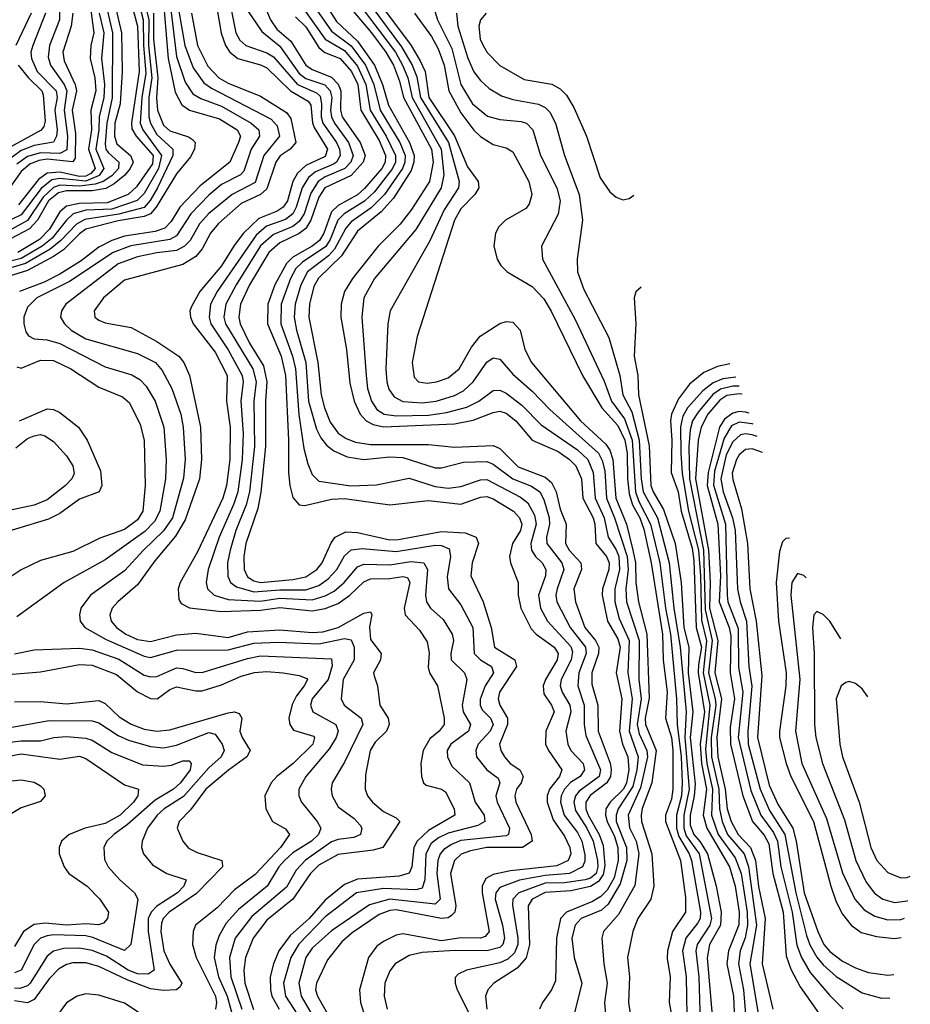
# Model space of a CAD drawing. Header units: inches. Extents: x 884549 to 1028252, y 526810 to 653624.
# Tile 988 of 1056: x 1022386 to 1025139, y 622765 to 625810. Entities that reach past the tile are written whole.
import ezdxf

# ---------------------------------------------------------------- set-up
doc = ezdxf.new("R2010")
doc.units = ezdxf.units.IN
doc.header["$MEASUREMENT"] = 0
doc.layers.add('B0622', color=7, linetype='Continuous')

msp = doc.modelspace()

# ---------------------------------------------------------------- linework, layer by layer
at = {"layer": 'B0622', "color": 5}
for points, elevation in [([(1022837.1, 625970), (1022870, 625696.4), (1022896.8, 625616.8), (1022921.3, 625581.3), (1022946.1, 625566.1), (1023010, 625543.2), (1023101.1, 625490), (1023125.1, 625470), (1023126.8, 625450), (1023101.5, 625410), (1023078.5, 625341.5), (1023068.1, 625330), (1023010, 625300.8), (1022970, 625267.6), (1022915, 625210), (1022870, 625141.6), (1022849.5, 625130.5), (1022729.6, 625110.4), (1022674.2, 625090), (1022539.6, 625000.4), (1022438.8, 624950), (1022410, 624921.6), (1022398.4, 624890), (1022398.3, 624870), (1022404.5, 624844.5), (1022412.3, 624832.3), (1022430, 624823.7), (1022470, 624820.2), (1022510, 624808.3), (1022650, 624736.5), (1022732.3, 624712.3), (1022757.1, 624697.1), (1022777, 624677), (1022804, 624630), (1022831.3, 624550), (1022838.8, 624450), (1022836.3, 624390), (1022819.1, 624290), (1022802, 624258), (1022772.8, 624227.2), (1022650, 624139.3), (1022523, 624070), (1022376.7, 623963.3)], 2640), ([(1022741.4, 625910), (1022767.6, 625810), (1022768.2, 625730), (1022775.4, 625644.6), (1022763.1, 625570), (1022758.2, 625490), (1022765.8, 625470), (1022823.8, 625390), (1022814.3, 625350), (1022770, 625272.4), (1022748.9, 625251.1), (1022670, 625224.4), (1022590, 625221.3), (1022550.8, 625210), (1022530, 625190.7), (1022485.7, 625134.3), (1022454.6, 625110), (1022390, 625071.4), (1022310, 625051.6)], 2540), ([(1022718, 625910), (1022750, 625790), (1022754.9, 625650), (1022730.8, 625490.8), (1022732.3, 625472.3), (1022745.3, 625450), (1022798.6, 625390), (1022795.9, 625364.1), (1022746.9, 625293.1), (1022720.6, 625270), (1022656.5, 625243.5), (1022570, 625242.1), (1022530, 625233.5), (1022510, 625216.3), (1022477.8, 625162.2), (1022447, 625130), (1022379.6, 625090)], 2520), ([(1022596.4, 625910), (1022615.3, 625770), (1022605.8, 625730), (1022603.1, 625690), (1022617.7, 625630), (1022620.6, 625590), (1022605.6, 625530), (1022607.6, 625470), (1022598.6, 625410), (1022618.7, 625350), (1022605.7, 625334.3), (1022590, 625326.5), (1022570, 625325), (1022510, 625338.4), (1022470, 625336), (1022443.5, 625316.5), (1022382, 625238)], 2420), ([(1023025.5, 625910), (1023053.4, 625770), (1023066.7, 625746.7), (1023084.3, 625730), (1023150, 625707.4), (1023170, 625695.2), (1023244.4, 625610), (1023303.7, 625583.7), (1023314.1, 625574.1), (1023319.1, 625550), (1023317.8, 625510), (1023323.3, 625490), (1023364.9, 625430), (1023374.5, 625410), (1023376, 625390), (1023365, 625370), (1023356.2, 625363.8), (1023299.8, 625340.2), (1023278.1, 625321.9), (1023259.1, 625290), (1023240.5, 625230), (1023230, 625210), (1023207.4, 625192.6), (1023148.2, 625171.8), (1023116.2, 625143.8), (1022996.5, 624970), (1022975.5, 624930), (1022971, 624890), (1022976.5, 624870), (1023030, 624788.7), (1023073.4, 624710), (1023076.4, 624690), (1023069.6, 624630), (1023076.5, 624530), (1023073.1, 624450), (1023059.7, 624350), (1023047.6, 624312.4), (1023002.5, 624210), (1022968.4, 624110), (1022962.1, 624070), (1022966.6, 624050), (1022987, 624030), (1023030, 624016.7), (1023130, 624011.6), (1023190, 624021.5), (1023290, 624016.3), (1023330, 624027.9), (1023357.5, 624042.5), (1023388.5, 624070), (1023430, 624117.6), (1023450, 624125.8), (1023530, 624124.4), (1023594.9, 624134.9), (1023635.4, 624130), (1023646.9, 624110), (1023640.4, 624030), (1023642.9, 624010), (1023655.7, 623990), (1023695.4, 623955.4), (1023722.8, 623910), (1023727.2, 623890), (1023718.4, 623850), (1023719.9, 623830), (1023760.7, 623790), (1023767.9, 623770), (1023753.2, 623690), (1023756.8, 623670), (1023779.2, 623630), (1023773.3, 623610), (1023719, 623570), (1023707.6, 623550), (1023708.7, 623530), (1023721.5, 623501.5), (1023776.3, 623450), (1023793.7, 623390), (1023821.3, 623350), (1023823.4, 623330), (1023802, 623318), (1023710, 623294.6), (1023680.3, 623279.7), (1023658, 623262), (1023640.8, 623230), (1023638.2, 623150), (1023630, 623124.6), (1023610, 623118.7), (1023510, 623123.2), (1023427.4, 623110), (1023330, 623035), (1023248.6, 622951.4), (1023224, 622910), (1023200.8, 622830), (1023206.9, 622790), (1023295.1, 622655.1)], 2740), ([(1023118.6, 625910), (1023161.5, 625810), (1023181.1, 625781.1), (1023223.6, 625743.6), (1023270, 625670), (1023290, 625655.8), (1023350, 625632.6), (1023370.5, 625610.5), (1023378.6, 625590), (1023377.5, 625530), (1023382.9, 625510), (1023437.8, 625430), (1023453.6, 625390), (1023448, 625370), (1023410, 625328.1), (1023329.3, 625290), (1023310, 625260.9), (1023286, 625190), (1023270, 625164.6), (1023250, 625149.3), (1023190, 625119.8), (1023156, 625090), (1023096, 624990), (1023068.1, 624930), (1023062.6, 624890), (1023067, 624870), (1023096, 624810), (1023139.4, 624739.4), (1023150, 624690), (1023145.4, 624630), (1023145.8, 624490), (1023131.2, 624348.8), (1023122, 624298), (1023084.9, 624190), (1023079, 624150), (1023079.2, 624110), (1023090, 624087.5), (1023110, 624074.8), (1023130, 624069.9), (1023230, 624078.7), (1023270, 624087.1), (1023304.3, 624110), (1023321, 624130), (1023348.2, 624191.8), (1023360.6, 624210), (1023394.1, 624225.9), (1023430, 624224.6), (1023530, 624201.7), (1023557.1, 624202.9), (1023690, 624227.6), (1023763.1, 624223.1), (1023796.8, 624210), (1023804.4, 624190), (1023784.6, 624130), (1023780.5, 624090), (1023818.8, 624010), (1023843.4, 623930), (1023853.7, 623870), (1023916.1, 623830), (1023921.9, 623810), (1023868.7, 623730), (1023865.4, 623710), (1023870.4, 623690), (1023894.2, 623650), (1023893.9, 623630), (1023868.8, 623570), (1023872.9, 623550), (1023884.7, 623530), (1023901.7, 623510), (1023931.7, 623490), (1023942.4, 623470), (1023935.6, 623450), (1023921.7, 623430), (1023916.5, 623410), (1023919.2, 623390), (1023967.2, 623290), (1023970.3, 623270), (1023940.2, 623250), (1023830, 623250), (1023779.9, 623240.1), (1023750.6, 623229.4), (1023729.5, 623210), (1023717.5, 623170), (1023733.9, 623070), (1023730.8, 623050), (1023720.6, 623039.4), (1023710, 623032.5), (1023690, 623030.2), (1023550, 623057), (1023530, 623055.1), (1023496.8, 623043.2), (1023413.7, 622986.2), (1023381.9, 622958.1), (1023337.7, 622902.3), (1023303.2, 622830), (1023300.6, 622810), (1023306, 622790), (1023396.7, 622630)], 2780), ([(1022765.4, 625890), (1022784.7, 625810), (1022784.1, 625730), (1022794.2, 625630), (1022784.5, 625570), (1022784.8, 625510), (1022789.8, 625489.8), (1022810, 625455.2), (1022859, 625410), (1022859.5, 625390), (1022812, 625290), (1022789.2, 625250.8), (1022770.2, 625229.8), (1022691.7, 625208.3), (1022587.3, 625192.7), (1022561.7, 625178.3), (1022513.2, 625126.9), (1022479.6, 625100.4), (1022404, 625056), (1022330, 625035)], 2560), ([(1022672.5, 625890), (1022700.2, 625770), (1022702.6, 625650), (1022695.7, 625550), (1022680, 625490), (1022678.7, 625450), (1022686.4, 625426.4), (1022727.9, 625390), (1022736.2, 625370), (1022727.5, 625350), (1022710.3, 625329.7), (1022677.4, 625302.6), (1022651.5, 625288.5), (1022610, 625280.5), (1022530, 625280.8), (1022505.3, 625274.7), (1022475.1, 625250), (1022440.8, 625190), (1022416.1, 625163.9), (1022337.5, 625122.5)], 2480), ([(1022867.9, 625890), (1022896, 625730), (1022921.7, 625661.7), (1022954.7, 625614.7), (1022978.4, 625598.4), (1023162.9, 625502.9), (1023181.8, 625481.8), (1023188.8, 625450), (1023140.5, 625390), (1023113.6, 625306.4), (1023042.2, 625270), (1022970, 625210.8), (1022941.3, 625178.7), (1022912.3, 625127.7), (1022895.3, 625110), (1022870, 625096.6), (1022810, 625089.7), (1022750, 625076.4), (1022690, 625055), (1022528.3, 624930), (1022514.6, 624910), (1022512.1, 624890), (1022523.6, 624870), (1022545.1, 624850), (1022590, 624823.1), (1022750, 624778.1), (1022805.5, 624750), (1022825.6, 624725.6), (1022855.6, 624670), (1022883.7, 624590), (1022891.2, 624550), (1022896.7, 624450), (1022892.1, 624392.1), (1022858, 624270), (1022830, 624229.1), (1022768.1, 624170), (1022710, 624105.6), (1022604.6, 624030), (1022574.8, 623990), (1022570.1, 623970), (1022572.7, 623950), (1022586.8, 623930), (1022652.9, 623892.9), (1022770, 623841.5), (1022790, 623837.7), (1022870, 623859.8), (1023030, 623861.5), (1023110, 623882), (1023184.9, 623884.9), (1023310, 623879.7), (1023390, 623896.3), (1023410, 623892.5), (1023419.5, 623870), (1023419.2, 623830), (1023385.5, 623770), (1023379.3, 623710), (1023388.9, 623690), (1023441.6, 623650), (1023446.6, 623630), (1023390, 623514.1), (1023352.1, 623450), (1023348.2, 623430), (1023351.9, 623410), (1023370, 623376.1), (1023419.9, 623339.9), (1023438.7, 623318.7), (1023443.9, 623310), (1023438.9, 623290), (1023418.9, 623281.1), (1023370, 623275.1), (1023350, 623267.1), (1023269, 623211), (1023240.6, 623179.4), (1023210, 623127.5), (1023103, 623037), (1023051.7, 622970), (1023034.7, 622910), (1023038, 622850), (1023072.9, 622750)], 2660), ([(1022987.9, 625890), (1023008.7, 625768.7), (1023022.3, 625730), (1023035.8, 625710), (1023060.3, 625690), (1023130, 625671.1), (1023150, 625661.7), (1023222.8, 625590), (1023277.9, 625557.9), (1023286.2, 625546.2), (1023290.9, 625490.9), (1023296.4, 625476.4), (1023336.8, 625410), (1023330, 625387.3), (1023270, 625359.2), (1023244.7, 625335.3), (1023230.2, 625309.8), (1023213.4, 625250), (1023200.6, 625230), (1023182, 625218), (1023124.5, 625195.5), (1023077.8, 625150), (1023048.4, 625111.6), (1023010, 625048.7), (1022942.7, 624970), (1022916.3, 624923.7), (1022911.9, 624910), (1022913.2, 624890), (1022922.3, 624870), (1022990, 624782.1), (1023027.5, 624710), (1023024.9, 624630), (1023036.4, 624550), (1023035.5, 624450), (1023025.4, 624370), (1023014, 624330), (1022935.5, 624164.5), (1022881.9, 624070), (1022875.9, 624050), (1022877.2, 624017.3), (1022884.5, 624004.5), (1022910.7, 623990.7), (1023010, 623979.8), (1023130, 623983.7), (1023190, 623992.4), (1023290, 623982), (1023330, 623989.1), (1023370, 624004.5), (1023406.7, 624030), (1023450, 624071.2), (1023470, 624080.7), (1023530, 624082), (1023570, 624088.2), (1023584.9, 624084.9), (1023592.3, 624070), (1023573.8, 623990), (1023576.9, 623970), (1023621.8, 623921.8), (1023645.6, 623885.6), (1023651.8, 623851.8), (1023648, 623808), (1023653, 623790), (1023677.2, 623750), (1023697.7, 623650), (1023697.8, 623630), (1023682.9, 623610), (1023653.5, 623586.5), (1023633, 623550), (1023626.1, 623510), (1023627.9, 623470), (1023634, 623450), (1023642.5, 623442.5), (1023690, 623430.7), (1023702.3, 623422.3), (1023729.3, 623370), (1023730.6, 623350), (1023650, 623302.3), (1023614.6, 623270), (1023604.7, 623250), (1023597.6, 623190), (1023589.4, 623170.6), (1023558.8, 623161.2), (1023430, 623152.1), (1023390, 623135.4), (1023330, 623087.3), (1023280.3, 623030), (1023221.8, 622978.2), (1023187.3, 622930), (1023170, 622889.9), (1023160, 622850), (1023160.6, 622810), (1023165.6, 622790), (1023187.5, 622750)], 2720), ([(1022656.8, 625836.8), (1022672.7, 625770), (1022671.6, 625568.4), (1022654.9, 625490), (1022650, 625426.7), (1022651.9, 625410), (1022659.2, 625399.2), (1022691.8, 625370), (1022690.6, 625350), (1022670, 625327.5), (1022643.2, 625310), (1022618.9, 625301.1), (1022570, 625295.5), (1022510, 625298.9), (1022490, 625290.9), (1022458.3, 625261.7), (1022410, 625189), (1022310, 625134.3)], 2460), ([(1022631.3, 625830), (1022645.5, 625770), (1022638.5, 625690), (1022647.4, 625610), (1022645.6, 625570), (1022631.6, 625510), (1022630.7, 625470), (1022621.4, 625410), (1022646.2, 625350), (1022631.5, 625328.5), (1022590, 625311.1), (1022510, 625319.4), (1022485.2, 625314.8), (1022452.3, 625287.7), (1022390, 625207.2), (1022338.2, 625181.8)], 2440), ([(1022799.5, 625830), (1022798.8, 625750), (1022812.3, 625630), (1022808.4, 625568.4), (1022811.8, 625530), (1022830, 625483.9), (1022850, 625466.1), (1022907.8, 625447.8), (1022919.8, 625439.8), (1022928.2, 625430), (1022925.6, 625410), (1022913.4, 625386.6), (1022870, 625333.4), (1022807.6, 625230), (1022790.2, 625209.8), (1022770, 625201.5), (1022690, 625188.3), (1022590, 625161.9), (1022570, 625148), (1022521, 625099), (1022490, 625077.7), (1022410, 625034.7), (1022350, 625016.3)], 2580), ([(1022549.9, 625830), (1022544.6, 625790), (1022519, 625710), (1022523.3, 625683.3), (1022557.5, 625610), (1022561.5, 625590), (1022547.8, 625530), (1022558, 625458), (1022557.5, 625382.5), (1022549.9, 625370.2), (1022470, 625378.7), (1022445, 625375), (1022416.5, 625363.5), (1022390, 625341.2), (1022350, 625284.4)], 2380), ([(1022465.7, 625830), (1022426.4, 625730), (1022420.5, 625710), (1022421.6, 625690), (1022439.4, 625650), (1022498.6, 625590), (1022501.3, 625570), (1022494.6, 625530), (1022501, 625470), (1022499.5, 625450), (1022490, 625431.2), (1022430, 625421), (1022390, 625405.5), (1022357.9, 625382.1)], 2340), ([(1022420.9, 625830), (1022373.4, 625730)], 2320), ([(1022509, 625850), (1022509.1, 625810), (1022477.2, 625730), (1022474, 625694), (1022480.3, 625670), (1022522.8, 625610), (1022531.5, 625590), (1022523.1, 625530), (1022532.9, 625450), (1022531.8, 625408.2), (1022510, 625396.5), (1022450, 625398.2), (1022410, 625387.4), (1022376.2, 625363.8)], 2360), ([(1022831.5, 625850), (1022844.2, 625690), (1022866, 625586), (1022886.5, 625546.5), (1022910.6, 625530.6), (1023003.5, 625503.5), (1023057.8, 625470), (1023068.2, 625450), (1023062.1, 625430), (1023035.1, 625370), (1022943.4, 625296.6), (1022881, 625230), (1022854.1, 625185.9), (1022834.5, 625165.5), (1022804.6, 625155.4), (1022710, 625140.9), (1022670, 625127.6), (1022630, 625107.2), (1022575.2, 625064.8), (1022510, 625023.4), (1022461, 624999), (1022384.8, 624970)], 2620), ([(1022916.8, 625830), (1022935, 625730), (1022966.8, 625666.8), (1023000.9, 625630), (1023030, 625613.8), (1023130, 625573.3), (1023210, 625523.7), (1023224.4, 625504.4), (1023239.1, 625430), (1023221.7, 625410), (1023190.6, 625389.4), (1023177, 625370), (1023150, 625287.6), (1023130.1, 625270), (1023070, 625241.5), (1023000.4, 625179.6), (1022975.4, 625150), (1022950, 625101.9), (1022930, 625078), (1022890, 625053.3), (1022710, 625004.3), (1022644.5, 624950), (1022615.8, 624910), (1022618.2, 624890), (1022630, 624881), (1022650, 624872.8), (1022730, 624858.2), (1022810, 624815.4), (1022877.9, 624770), (1022893.3, 624750), (1022910.1, 624710), (1022945, 624550), (1022947.4, 624450), (1022941.5, 624390), (1022897, 624263), (1022867.6, 624212.4), (1022803.1, 624136.9), (1022750, 624062.5), (1022688.5, 624010), (1022671.6, 623990), (1022664, 623970), (1022668, 623950), (1022685.1, 623930), (1022713.9, 623910), (1022750, 623893.4), (1022790, 623886.8), (1022870, 623907.5), (1022930, 623912.7), (1023030, 623899.9), (1023090, 623917.1), (1023190, 623923.4), (1023290, 623914.6), (1023322.8, 623917.2), (1023370, 623930), (1023450, 623974.8), (1023470, 623978.5), (1023474, 623970), (1023467.2, 623932.8), (1023470, 623893.2), (1023502.8, 623850), (1023501.5, 623830), (1023479.9, 623790), (1023481.2, 623781.2), (1023491.8, 623750), (1023498.9, 623690), (1023525.3, 623650), (1023527.9, 623630), (1023519.7, 623610), (1023484.4, 623575.6), (1023469.4, 623550), (1023454.3, 623474.3), (1023453.9, 623430), (1023461.1, 623410), (1023476.8, 623390), (1023510, 623361.1), (1023550, 623341.7), (1023561, 623330), (1023508.5, 623250), (1023478.1, 623241.9), (1023370, 623228.1), (1023310, 623195.7), (1023284.9, 623170), (1023230.3, 623090), (1023150, 623025), (1023107, 622970), (1023083.3, 622910), (1023078.7, 622870), (1023081.8, 622830), (1023108.7, 622748.7)], 2680), ([(1023085.3, 625845.3), (1023134.1, 625774.1), (1023190, 625728.2), (1023250, 625644.3), (1023270, 625628.5), (1023328.8, 625608.8), (1023345.9, 625590), (1023350.3, 625570), (1023346.8, 625530), (1023349.6, 625510), (1023359, 625490), (1023402.4, 625430), (1023416.5, 625390), (1023409.8, 625370), (1023390.4, 625349.6), (1023330, 625323.8), (1023308.7, 625310), (1023285.9, 625274.1), (1023264.7, 625210), (1023250, 625186.1), (1023229.7, 625170.3), (1023170, 625145.7), (1023130, 625110.4), (1023054.8, 624990), (1023023, 624930), (1023016.8, 624890), (1023022.3, 624870), (1023106, 624730), (1023116.2, 624690), (1023109.5, 624630), (1023111.6, 624490), (1023095.8, 624350), (1023086.2, 624310), (1023054.1, 624230), (1023036, 624170), (1023028.5, 624130), (1023029.6, 624089.6), (1023037.7, 624070), (1023055.8, 624055.8), (1023110, 624040.5), (1023190, 624047.3), (1023270, 624046.7), (1023310, 624060.2), (1023339.6, 624080.4), (1023366.3, 624110), (1023390, 624152.3), (1023410, 624170.1), (1023444.8, 624175.2), (1023550, 624165.9), (1023670, 624185.5), (1023690, 624184.3), (1023713.9, 624173.9), (1023717.6, 624150), (1023707.1, 624087.1), (1023711, 624050), (1023750, 624000.1), (1023787, 623930), (1023790.8, 623850), (1023810, 623830), (1023844.7, 623810), (1023850.1, 623790.1), (1023824.4, 623750), (1023809.2, 623709.2), (1023809.2, 623690), (1023815.9, 623675.9), (1023840.9, 623650), (1023849.4, 623630), (1023840.3, 623610), (1023803.5, 623570), (1023795.4, 623550), (1023798.4, 623530), (1023830, 623490), (1023864.8, 623464.8), (1023870.1, 623450), (1023857.9, 623410), (1023861.8, 623390), (1023900.2, 623310), (1023897.3, 623290), (1023890, 623285.5), (1023750, 623271.4), (1023720.3, 623259.7), (1023696.7, 623243.3), (1023685.7, 623230), (1023678.3, 623210), (1023675.6, 623170), (1023685.1, 623090), (1023670, 623074.7), (1023530, 623090.5), (1023467.4, 623072.6), (1023350, 622992.6), (1023290, 622938.5), (1023270.3, 622909.7), (1023249, 622830), (1023255.4, 622790), (1023349.7, 622629.7)], 2760), ([(1023258.7, 625850), (1023329.9, 625749.9), (1023390, 625714.6), (1023430, 625666.9), (1023455.6, 625610), (1023469.5, 625530), (1023518.8, 625450), (1023547.4, 625390), (1023547.1, 625370), (1023538.5, 625350), (1023482.5, 625277.5), (1023451.2, 625248.8), (1023388.4, 625210), (1023369.5, 625190), (1023345.9, 625130), (1023331.7, 625108.3), (1023259.8, 625060.2), (1023239.4, 625040.6), (1023222.4, 625010), (1023193.9, 624930), (1023193.3, 624870), (1023229.3, 624770), (1023238.1, 624730), (1023248.9, 624588.9), (1023264.4, 624484.4), (1023276.1, 624436.1), (1023290, 624403.5), (1023310, 624382.8), (1023408.9, 624369), (1023488.8, 624371.2), (1023590, 624392.1), (1023670, 624366.3), (1023710, 624361.4), (1023750, 624366.9), (1023810, 624386.7), (1023830, 624388.1), (1023933.9, 624333.9), (1023956.2, 624316.2), (1023977.4, 624277.4), (1023982.1, 624250), (1023966.2, 624190), (1023968.2, 624170), (1023980.3, 624150), (1024001.5, 624130), (1024012.4, 624110), (1024011.1, 624090), (1023989.5, 624030), (1023995.6, 623990), (1024017.2, 623950), (1024090, 623872.1), (1024095.1, 623855.1), (1024090.2, 623830), (1024060.2, 623770), (1024056.7, 623750), (1024062.4, 623730), (1024086.4, 623690), (1024089.3, 623670), (1024074.2, 623610), (1024080.8, 623570), (1024089.3, 623550), (1024128, 623510), (1024131.6, 623490), (1024118.9, 623470), (1024088.7, 623451.3), (1024069.8, 623430), (1024059.7, 623410), (1024057.8, 623390), (1024069.4, 623350), (1024110, 623296), (1024123.2, 623270), (1024132.6, 623227.4), (1024132.7, 623207.3), (1024126.1, 623190), (1024085.3, 623170), (1024010, 623163.6), (1023931.3, 623148.7), (1023870, 623126.1), (1023857.6, 623110), (1023855.5, 623090), (1023878.7, 623010), (1023884.7, 622970), (1023879.4, 622950), (1023870, 622940.9), (1023830, 622930.6), (1023731.3, 622931.3), (1023630, 622924.8), (1023590, 622916.1), (1023546.7, 622890), (1023530, 622868.9), (1023514.5, 622830), (1023512.2, 622790), (1023521.6, 622750)], 2840), ([(1023297.2, 625850), (1023350, 625775.2), (1023410, 625729.9), (1023455.2, 625670), (1023480.4, 625610), (1023499.9, 625530), (1023560.7, 625430), (1023576.9, 625390), (1023576.1, 625370), (1023569, 625350), (1023513.6, 625270), (1023472, 625228), (1023410, 625185.2), (1023394.2, 625165.8), (1023359.4, 625100.6), (1023340.2, 625079.8), (1023275.4, 625030), (1023254.4, 624990), (1023237.3, 624930), (1023234.5, 624890), (1023241.6, 624850), (1023270.2, 624750.2), (1023279, 624630), (1023303.5, 624543.5), (1023316.5, 624516.5), (1023334.6, 624494.6), (1023357.3, 624477.3), (1023398.5, 624458.5), (1023450, 624450.4), (1023530, 624458.5), (1023570, 624456.1), (1023670, 624424), (1023690, 624424.2), (1023758.1, 624441.9), (1023830, 624443.3), (1023850, 624435.3), (1023910, 624390.3), (1023967.9, 624367.9), (1023993.3, 624350), (1024006, 624326), (1024022.9, 624270), (1024023.7, 624250), (1024014, 624210), (1024015.9, 624190), (1024062.3, 624130), (1024067.6, 624110), (1024047, 624050), (1024043.5, 624030), (1024045.9, 624010), (1024088, 623930), (1024135.4, 623870), (1024137.1, 623850), (1024114, 623790), (1024111.2, 623750), (1024131.3, 623690), (1024130.5, 623630), (1024136.4, 623596.4), (1024181.4, 623490), (1024177.2, 623470), (1024115.5, 623424.5), (1024104.4, 623410), (1024098.6, 623390), (1024104.5, 623364.5), (1024139.6, 623310), (1024158.7, 623270), (1024171.6, 623210), (1024173, 623190), (1024168.3, 623170), (1024150, 623155.2), (1024133.9, 623150), (1024070, 623140.5), (1024010, 623139.7), (1023929.3, 623110), (1023910.7, 623090), (1023908.8, 623071.2), (1023926.1, 622970), (1023926.2, 622950), (1023915.8, 622924.2), (1023895.2, 622904.8), (1023870, 622893.3), (1023766.7, 622870), (1023741.7, 622858.3), (1023732.4, 622847.6), (1023732, 622830), (1023738.4, 622810), (1023788.2, 622710)], 2860), ([(1023336.1, 625850), (1023365, 625805), (1023430, 625743.6), (1023482.5, 625670), (1023506.9, 625610), (1023525.6, 625545.6), (1023590.9, 625430), (1023605.5, 625390), (1023604.7, 625370), (1023596, 625344), (1023541.4, 625258.6), (1023503.6, 625216.4), (1023430, 625156.3), (1023380.1, 625079.9), (1023309.1, 625010.9), (1023295.1, 624984.9), (1023281.3, 624930), (1023279.5, 624890), (1023307.4, 624750), (1023317.3, 624650), (1023328.2, 624610), (1023345.8, 624565.8), (1023370, 624531.1), (1023394.7, 624514.7), (1023423.5, 624503.5), (1023470, 624496.3), (1023650, 624496.6), (1023730, 624488.2), (1023850, 624492.9), (1023870, 624484), (1023926.9, 624426.9), (1024010, 624395.5), (1024030, 624379.3), (1024044.2, 624350), (1024056.6, 624296.6), (1024074.8, 624250), (1024073.1, 624190), (1024084.9, 624170), (1024120.2, 624130), (1024122.5, 624110), (1024098.8, 624050), (1024103.7, 624010), (1024132.5, 623930), (1024165.5, 623890), (1024175.8, 623870), (1024175.3, 623850), (1024154.7, 623790), (1024154.9, 623754.9), (1024173.5, 623690), (1024173.7, 623610), (1024210.8, 623510.8), (1024214.2, 623490), (1024212.1, 623470), (1024200.9, 623450), (1024149, 623411), (1024136, 623390), (1024136.3, 623370), (1024143.5, 623350), (1024177, 623290), (1024190, 623256.3), (1024194.7, 623194.7), (1024190, 623166.2), (1024175.1, 623144.9), (1024150, 623129.2), (1024090, 623116.3), (1024010, 623110.7), (1023970.1, 623090), (1023957.6, 623070), (1023962, 622950), (1023951.5, 622908.5), (1023923.7, 622876.3), (1023851.1, 622830), (1023832.7, 622810), (1023825.4, 622790), (1023829.7, 622750.3)], 2880), ([(1023416.6, 625836.6), (1023473.8, 625770), (1023517.8, 625710), (1023540.9, 625670), (1023560, 625620), (1023572, 625570), (1023658.4, 625410), (1023663.5, 625370), (1023652.6, 625310), (1023597, 625223), (1023561.8, 625178.2), (1023493.8, 625110), (1023414.9, 625010), (1023389.8, 624970), (1023379.6, 624930), (1023379, 624890), (1023395.8, 624790), (1023406.6, 624686.6), (1023419.4, 624630), (1023438.3, 624590), (1023456.9, 624570), (1023478.4, 624558.4), (1023510, 624551.2), (1023730, 624559.9), (1023788, 624572), (1023850, 624595.4), (1023870, 624599.3), (1023890, 624593.6), (1023919.9, 624570), (1023970.2, 624510.2), (1024050, 624474.3), (1024085.5, 624450), (1024105.2, 624430), (1024122.1, 624390), (1024126.5, 624330), (1024158.2, 624270), (1024164.3, 624250), (1024166.5, 624190), (1024200.3, 624150), (1024208.3, 624130), (1024207.5, 624110), (1024187.3, 624050), (1024186, 624030), (1024203.5, 623950), (1024235.4, 623895.4), (1024241.8, 623870), (1024229.3, 623790), (1024247.6, 623710), (1024240.3, 623610), (1024249.6, 623570), (1024266.1, 623530), (1024268.6, 623490), (1024262.2, 623450), (1024252.8, 623430), (1024210.9, 623390), (1024197.7, 623370), (1024196.7, 623350), (1024202.1, 623330), (1024224.3, 623284.3), (1024234.6, 623250), (1024235.5, 623210), (1024223.8, 623156.2), (1024201.9, 623118.1), (1024181.9, 623098.1), (1024157, 623083), (1024076.2, 623050), (1024057.9, 623030), (1024044.8, 622970), (1024042.5, 622837.5), (1024030.1, 622809.9), (1024001.7, 622770), (1023992.7, 622750)], 2920), ([(1023441.7, 625850), (1023547.7, 625710), (1023569.1, 625670), (1023585.6, 625630), (1023598.6, 625570), (1023688.5, 625410), (1023696.9, 625330), (1023688.5, 625290), (1023610, 625161.4), (1023482.9, 625010), (1023449.8, 624950.2), (1023443.7, 624890), (1023456.4, 624710), (1023461, 624670), (1023472.9, 624630), (1023490, 624605.1), (1023512.9, 624590), (1023550, 624585), (1023650, 624587.4), (1023705.1, 624594.9), (1023768.1, 624611.9), (1023805.5, 624630), (1023850, 624663.4), (1023870, 624664.1), (1023890, 624655.1), (1023938.3, 624618.3), (1023997.5, 624557.5), (1024110, 624479.8), (1024142.5, 624450), (1024158.6, 624410), (1024164.6, 624330), (1024193.2, 624270), (1024205.4, 624210), (1024230, 624170.9), (1024237.6, 624150), (1024240.1, 624110), (1024225.3, 624050), (1024225.4, 624010), (1024238.7, 623958.7), (1024269.9, 623890), (1024266, 623790), (1024279.1, 623710), (1024270.2, 623610), (1024297.3, 623530), (1024293.9, 623490), (1024281.6, 623438.4), (1024236.1, 623370), (1024229.7, 623350), (1024229.7, 623330), (1024261.5, 623250), (1024262.8, 623210), (1024242.5, 623137.5), (1024205.1, 623074.9), (1024184.3, 623055.7), (1024121.1, 623030), (1024102.8, 623010), (1024092.2, 622970), (1024100.3, 622910), (1024124, 622830), (1024093.5, 622710)], 2940), ([(1023473.9, 625850), (1023566.3, 625726.3), (1023598.9, 625670), (1023613.3, 625633.3), (1023625.1, 625570), (1023711, 625430), (1023744.8, 625310), (1023742.6, 625290), (1023697.9, 625222.1), (1023653.3, 625126.7), (1023530.7, 624910), (1023524.1, 624870), (1023517.6, 624730), (1023520.6, 624690), (1023527.3, 624667.3), (1023543.7, 624643.7), (1023569.8, 624629.8), (1023630, 624625), (1023673.5, 624630), (1023730, 624648.2), (1023757.6, 624662.4), (1023788, 624690), (1023830, 624750.7), (1023850, 624764.8), (1023870, 624760.6), (1023910, 624713.9), (1023970, 624661.8), (1024024.4, 624604.4), (1024174.9, 624470), (1024186.9, 624446.9), (1024195.2, 624415.2), (1024199.8, 624330), (1024224.3, 624270), (1024263.5, 624150), (1024266.8, 624110), (1024259.4, 624050), (1024261.4, 624010), (1024301.1, 623890), (1024299.9, 623770), (1024306.7, 623710), (1024295, 623630), (1024301.2, 623601.2), (1024324.8, 623550), (1024326.9, 623530), (1024305.5, 623434.5), (1024266.9, 623350), (1024270.6, 623310.6), (1024291.7, 623270), (1024300.3, 623230), (1024287.6, 623132.4), (1024236.9, 623043.1), (1024190.6, 622990), (1024185.7, 622970), (1024191.9, 622890), (1024201.9, 622830), (1024193.6, 622770), (1024201.5, 622670)], 2960), ([(1023506.6, 625850), (1023593.9, 625733.9), (1023623.5, 625683.5), (1023639, 625650), (1023651, 625570), (1023730, 625451.3), (1023770, 625354.8), (1023803.6, 625310), (1023804.7, 625290), (1023792.9, 625270), (1023750, 625224.9), (1023729.8, 625190), (1023614, 624830), (1023598.7, 624750), (1023604.9, 624704.9), (1023619, 624690), (1023645.8, 624685.8), (1023674.3, 624690), (1023710, 624702.3), (1023743.9, 624730), (1023782.5, 624797.5), (1023809, 624831), (1023870, 624870.8), (1023890, 624877.3), (1023910, 624875.1), (1023932.6, 624850), (1023947.1, 624790), (1023968, 624750), (1024119, 624570), (1024197.8, 624497.8), (1024210, 624478.8), (1024219.6, 624450), (1024228.5, 624330), (1024261.5, 624250), (1024281.6, 624170), (1024289.1, 624130), (1024290.6, 624070), (1024298.7, 624010), (1024324.2, 623910), (1024331.6, 623711.6), (1024319.9, 623650), (1024320.4, 623630), (1024353.6, 623550), (1024339.6, 623450), (1024310.1, 623370.1), (1024306.6, 623350), (1024308, 623330), (1024340.3, 623230), (1024346.7, 623130), (1024336.7, 623090), (1024296.3, 623030), (1024281.1, 622990), (1024265.3, 622910), (1024270.7, 622850), (1024268.3, 622770), (1024277.2, 622710)], 2980), ([(1023606.2, 625830), (1023658.4, 625758.4), (1023679.7, 625719.7), (1023697.5, 625670), (1023712.2, 625590), (1023750, 625521.9), (1023790, 625468.4), (1023810, 625449), (1023850, 625423.8), (1023890, 625414.4), (1023910, 625401.6), (1023959.9, 625310), (1023968.6, 625270), (1023960.7, 625239.3), (1023950, 625226.4), (1023887.8, 625190), (1023866.7, 625170), (1023856.3, 625150), (1023851.5, 625110), (1023862, 625070), (1023873.2, 625050), (1023892.6, 625030), (1023970, 624984.9), (1024006.6, 624946.6), (1024029, 624909), (1024125.4, 624710), (1024185.3, 624610), (1024235.4, 624555.4), (1024257.1, 624510), (1024264, 624470), (1024264.7, 624390), (1024270, 624343.8), (1024280.4, 624310), (1024302.8, 624270), (1024314.9, 624234.9), (1024338, 624130), (1024372.8, 623910), (1024374.9, 623830), (1024387.7, 623730), (1024382, 623650), (1024400.4, 623590), (1024405.5, 623550), (1024405.5, 623430), (1024400.4, 623399.6), (1024382.6, 623350), (1024382.4, 623330), (1024428.2, 623210), (1024444.4, 623095.6), (1024444.1, 623050), (1024404.4, 622990), (1024388.8, 622930), (1024387, 622907), (1024396.8, 622850), (1024393.3, 622770), (1024424, 622610)], 3020), ([(1023665.3, 625850), (1023677.4, 625810), (1023721.2, 625721.2), (1023749.5, 625609.5), (1023785.5, 625550), (1023831.9, 625511.9), (1023870, 625501.2), (1023935.9, 625495.9), (1023952.1, 625490), (1023971.7, 625470), (1023995.7, 625390), (1024046.5, 625290), (1024056.2, 625250), (1024050, 625208.8), (1023999.4, 625110), (1024002.4, 625070), (1024102.8, 624882.8), (1024192.5, 624692.5), (1024215.4, 624630), (1024255.9, 624575.9), (1024279, 624510), (1024289.4, 624350), (1024299.8, 624319.8), (1024336.3, 624250), (1024365, 624130), (1024382.3, 623990), (1024398, 623910), (1024416.8, 623710), (1024418.9, 623630), (1024430.6, 623530), (1024434, 623450), (1024432.1, 623410), (1024416.5, 623350), (1024416.5, 623310), (1024423.8, 623283.8), (1024455.8, 623230), (1024462.2, 623210), (1024490.9, 623050), (1024489.8, 623030), (1024482.7, 623017.3), (1024445, 622970), (1024435.1, 622930), (1024446.1, 622850), (1024447.8, 622730)], 3040), ([(1023735.7, 625830), (1023740.1, 625790), (1023771.2, 625691.2), (1023790, 625648.9), (1023810, 625621.9), (1023837.6, 625597.6), (1023875.1, 625575.1), (1023910, 625563.2), (1023990, 625549), (1024010, 625539.2), (1024024.5, 625524.5), (1024042, 625490), (1024069.7, 625390), (1024115.6, 625270), (1024125.2, 625190), (1024109.6, 625070), (1024110.6, 625030), (1024130, 624976.2), (1024207.5, 624827.5), (1024241.2, 624710), (1024250.3, 624650), (1024277.8, 624597.8), (1024301.4, 624510), (1024307.1, 624390), (1024313, 624350), (1024357.4, 624270), (1024393.5, 624130), (1024408, 623990), (1024427.6, 623870), (1024445.9, 623670), (1024441.6, 623590), (1024455.7, 623430), (1024439.5, 623350), (1024438.9, 623310), (1024446.5, 623286.5), (1024486.6, 623230), (1024525, 623030), (1024519.9, 623010), (1024480.6, 622950), (1024476.2, 622930), (1024485.9, 622850), (1024489.8, 622710)], 3060), ([(1023827.7, 625830), (1023810.7, 625810), (1023804.7, 625790), (1023809.6, 625750.4), (1023818.3, 625730), (1023830.7, 625709.3), (1023870, 625668.5), (1023945.6, 625625.6), (1024030.7, 625610.7), (1024056.4, 625596.4), (1024076.5, 625576.5), (1024099, 625539), (1024138.3, 625450), (1024180.8, 625320.8), (1024210, 625278), (1024230, 625261.5), (1024250, 625252.9), (1024270, 625256.9), (1024284.6, 625267.7)], 3080), ([(1023238.8, 625818.8), (1023270, 625788.6), (1023310, 625723.9), (1023329.1, 625709.1), (1023376.1, 625690), (1023411.7, 625650), (1023430.8, 625610), (1023440, 625530), (1023496.6, 625436.6), (1023517.1, 625390), (1023515.9, 625370), (1023505.4, 625350), (1023452.1, 625287.9), (1023430, 625269), (1023370, 625236), (1023350, 625216.3), (1023325.6, 625150), (1023312.4, 625127.6), (1023290.2, 625109.8), (1023230, 625076.3), (1023210, 625056.7), (1023174.4, 624990), (1023152.5, 624930), (1023151.7, 624870), (1023194.1, 624770), (1023207.8, 624710), (1023216.8, 624510), (1023216.7, 624410), (1023220.5, 624370), (1023230, 624332.6), (1023249.6, 624309.6), (1023267.6, 624307.6), (1023350, 624326.8), (1023390, 624329.8), (1023530, 624309.7), (1023650, 624323.2), (1023750, 624312.2), (1023810, 624333), (1023830, 624335.1), (1023850, 624328.7), (1023912.2, 624290), (1023931.2, 624270), (1023938.4, 624250), (1023934.4, 624230), (1023908.9, 624190), (1023899.6, 624150), (1023903.1, 624130), (1023927.1, 624070), (1023926.6, 624030), (1023934.7, 623990), (1023966.6, 623926.6), (1023982.6, 623910), (1024038.4, 623870), (1024050.3, 623850), (1024047.2, 623830), (1024011.3, 623770), (1024004, 623750), (1024005.8, 623725.7), (1024030.1, 623690), (1024037.8, 623670), (1024012.1, 623610), (1024011.6, 623570), (1024020.6, 623550), (1024062.2, 623490), (1024054.2, 623470), (1024023.5, 623430), (1024016.5, 623410), (1024016.2, 623390), (1024035.3, 623335.3), (1024070, 623284.7), (1024086.7, 623250), (1024089.5, 623230), (1024081.8, 623210), (1024046.8, 623193.2), (1023902.6, 623177.4), (1023850, 623166.5), (1023826.4, 623153.6), (1023815.9, 623130), (1023815.5, 623110), (1023836.8, 622990), (1023825.1, 622974.9), (1023810, 622969.4), (1023750, 622970.6), (1023690, 622961.2), (1023570, 622982.6), (1023550, 622978.3), (1023510, 622958.8), (1023490, 622944.8), (1023464.4, 622910), (1023436.3, 622810), (1023439.6, 622770), (1023450, 622737.7)], 2820), ([(1022380.4, 625670), (1022412.7, 625630), (1022453.5, 625590), (1022458.2, 625578.2), (1022463.8, 625496.2), (1022460, 625480), (1022451.8, 625468.2), (1022335.8, 625404.2)], 2320), ([(1024306.7, 624982.9), (1024290.9, 624969.1), (1024285.5, 624950), (1024291.1, 624871.1), (1024285.5, 624770), (1024297.1, 624710), (1024299.2, 624650), (1024332.2, 624492.2), (1024337.1, 624370), (1024344.1, 624350), (1024375.8, 624295.8), (1024412.4, 624190), (1024430.7, 624070), (1024439, 623930), (1024454.2, 623870), (1024452.8, 623790), (1024467.3, 623670), (1024458.6, 623590), (1024474, 623446), (1024471.2, 623410), (1024458.1, 623350), (1024459, 623319), (1024470.2, 623290.2), (1024490, 623267.8), (1024512.5, 623230), (1024538.7, 623130), (1024554.1, 623050), (1024552.1, 623010), (1024518.4, 622950), (1024511.5, 622908.5), (1024531.4, 622670)], 3080), ([(1022377, 624737), (1022390, 624732.3), (1022450, 624757.2), (1022490, 624755.7), (1022544, 624730), (1022630, 624673.7), (1022703.9, 624643.9), (1022724.9, 624624.9), (1022758.3, 624558.3), (1022770.1, 624510), (1022773.5, 624370), (1022765.9, 624290), (1022750, 624262.9), (1022710, 624233.4), (1022633.4, 624206.5), (1022550, 624165.5), (1022450, 624137.9), (1022390, 624108.6), (1022350, 624082.4)], 2620), ([(1024581.6, 624746.4), (1024542.6, 624737.4), (1024501, 624719), (1024456.5, 624683.5), (1024422.5, 624637.5), (1024401, 624590), (1024397.5, 624570), (1024402, 624510), (1024400.2, 624410), (1024421.3, 624350), (1024430.8, 624290), (1024464.3, 624175.7), (1024470, 624138), (1024477.6, 623930), (1024494, 623870), (1024483.9, 623816.1), (1024483.6, 623790), (1024503.3, 623670), (1024489.9, 623570.1), (1024494.1, 623510), (1024508.7, 623430), (1024498.3, 623350), (1024510.2, 623310), (1024580.3, 623190), (1024598.2, 623130), (1024609.8, 623050), (1024609, 623011), (1024577.3, 622930), (1024571.7, 622890), (1024592.7, 622790), (1024596.6, 622690)], 3120), ([(1024600.3, 624704.6), (1024560.1, 624699.9), (1024530, 624687.3), (1024497.5, 624662.5), (1024450, 624610), (1024435.8, 624584.1), (1024428.9, 624551.1), (1024429.4, 624470), (1024433.5, 624406.5), (1024453.8, 624290), (1024483.9, 624170), (1024490.5, 624090), (1024493.5, 623953.5), (1024509.2, 623889.2), (1024498.7, 623790), (1024519.7, 623690), (1024505.7, 623554.3), (1024509.7, 623510), (1024527.4, 623430), (1024525, 623350), (1024544.8, 623290), (1024597.8, 623217.8), (1024616.3, 623170), (1024634.5, 623050), (1024636, 623010), (1024629.1, 622970.9), (1024613, 622930), (1024607.7, 622890), (1024623.1, 622810), (1024631.3, 622710)], 3140), ([(1024610.4, 624677), (1024590, 624676.9), (1024552.8, 624667.2), (1024529, 624651), (1024483.2, 624596.8), (1024466.3, 624570), (1024458.3, 624541.7), (1024454.5, 624490), (1024457, 624390), (1024500.1, 624170), (1024505.2, 623985.2), (1024526.4, 623890), (1024515.1, 623790), (1024536.2, 623710), (1024537.5, 623690), (1024523.1, 623590), (1024524.3, 623530), (1024546.9, 623430), (1024548.9, 623370), (1024557.4, 623330), (1024574.3, 623290), (1024625.1, 623230), (1024639.2, 623190), (1024663.4, 623010), (1024643.5, 622890), (1024670.3, 622730)], 3160), ([(1024619.5, 624651.7), (1024610, 624652.7), (1024572.4, 624647.6), (1024550, 624633.6), (1024513.2, 624590), (1024492.5, 624550), (1024483.3, 624510), (1024475.1, 624390), (1024515.5, 624170), (1024520.3, 624070), (1024518.8, 623990), (1024544.2, 623890), (1024535, 623790), (1024555.7, 623710), (1024540.6, 623590), (1024543.8, 623530), (1024567.3, 623430), (1024573.4, 623370), (1024585.7, 623330), (1024606.7, 623290), (1024645.6, 623250), (1024660.5, 623210), (1024669.7, 623129.7), (1024690.9, 623030), (1024681.5, 622890), (1024714.1, 622750)], 3180), ([(1022385.2, 624570), (1022470, 624606.6), (1022490, 624604.9), (1022510, 624595.7), (1022567, 624550), (1022594.2, 624510), (1022634.9, 624414.9), (1022639.4, 624370), (1022630.9, 624350), (1022570, 624327), (1022510, 624283.2), (1022474.7, 624265.3), (1022270, 624203.9)], 2580), ([(1024610, 624598.3), (1024590, 624593.7), (1024565, 624575), (1024548.9, 624550), (1024514.2, 624410), (1024510.7, 624370), (1024543.8, 624250), (1024552, 624090), (1024548.3, 624010), (1024578.8, 623930), (1024584.3, 623904.3), (1024582.6, 623790), (1024596, 623710), (1024582.1, 623622.1), (1024582.8, 623570), (1024621.5, 623410), (1024651.7, 623330), (1024687.9, 623287.9), (1024701.4, 623261.4), (1024714.4, 623170), (1024745.8, 623050), (1024755.1, 622915.1), (1024770, 622873.3), (1024798.8, 622818.8), (1024864.8, 622724.8)], 3220), ([(1024640.7, 624593), (1024630, 624596.8), (1024610, 624598.3)], 3220), ([(1024610, 624565.2), (1024586.3, 624553.7), (1024564.1, 624515.9), (1024534.2, 624414.2), (1024530.5, 624370.5), (1024567.7, 624250), (1024572.7, 624030), (1024575.5, 624010), (1024607, 623927), (1024608, 623808), (1024621.3, 623730), (1024606.5, 623590), (1024646.2, 623426.2), (1024677, 623350), (1024716.1, 623296.1), (1024728.6, 623270), (1024739, 623190), (1024773.6, 623050), (1024788.3, 622948.3), (1024802.4, 622910), (1024830, 622863.3), (1024890, 622791.8), (1024931.3, 622751.3)], 3240), ([(1024653, 624559.1), (1024650, 624560.2), (1024610, 624565.2)], 3240), ([(1022373.6, 624486.4), (1022410, 624515.4), (1022430, 624523.3), (1022450, 624527.7), (1022463.4, 624523.4), (1022490, 624505.3), (1022530, 624461.7), (1022549.5, 624430), (1022553.6, 624406.4), (1022546.3, 624390), (1022527.2, 624370), (1022470, 624324.8), (1022430, 624308.9), (1022270, 624274.7)], 2560), ([(1024630, 624529.7), (1024614.1, 624525.9), (1024590, 624504.9), (1024570, 624464.2), (1024553.5, 624390), (1024560.8, 624350), (1024589.6, 624270), (1024597.9, 624230), (1024605.1, 624050), (1024613.1, 624010), (1024633, 623950), (1024639.9, 623810), (1024649.5, 623749.4), (1024636.6, 623610), (1024638.2, 623570), (1024675.2, 623430), (1024704.2, 623364.2), (1024751.3, 623290), (1024784.9, 623110), (1024818.2, 622978.2), (1024828.5, 622948.5), (1024850, 622911.1), (1024870, 622886.7), (1024910, 622851), (1024990, 622799.9), (1025050, 622783.4), (1025076, 622784.7)], 3260), ([(1024666, 624520.7), (1024650, 624526.7), (1024630, 624529.7)], 3260), ([(1024650, 624482.5), (1024630, 624480.9), (1024610, 624464.5), (1024601.4, 624450), (1024588.1, 624408.1), (1024590, 624388.3), (1024617.1, 624297.1), (1024636.3, 624190), (1024642.8, 624050), (1024662.7, 623950), (1024680.4, 623780.4), (1024666.4, 623590), (1024703, 623443), (1024730, 623384.2), (1024776.2, 623310), (1024786.2, 623270), (1024811, 623110), (1024852.9, 622990), (1024871.9, 622950), (1024890, 622928.5), (1024930, 622898.1), (1024970, 622877.3), (1025010, 622863.1), (1025070, 622855), (1025088.4, 622857.5)], 3280), ([(1024682.4, 624471.4), (1024650, 624482.5)], 3280), ([(1024766.2, 624206.4), (1024754.2, 624205.8), (1024744.4, 624195.6), (1024734.8, 624165.2), (1024724.1, 624070), (1024731.6, 623950), (1024755.1, 623790), (1024754, 623750), (1024735, 623610), (1024735.3, 623590), (1024754.9, 623510), (1024769.4, 623470), (1024839.8, 623330), (1024893.1, 623130), (1024910, 623082), (1024930, 623044.1), (1024956.2, 623010), (1024987.3, 622987.3), (1025034.4, 622974.4), (1025090, 622968.7), (1025111, 622972)], 3320), ([(1024790, 624097.3), (1024772.9, 624070), (1024770.1, 624029.9), (1024797.6, 623770), (1024784.3, 623610), (1024804.3, 623510), (1024879.8, 623339.8), (1024930, 623171.6), (1024968, 623090), (1024997, 623057), (1025030, 623037.2), (1025070, 623026.5), (1025110, 623027.2), (1025121.8, 623031.6)], 3340), ([(1024817.4, 624084.3), (1024810, 624091.4), (1024790, 624097.3)], 3340), ([(1024850, 623979.5), (1024841.2, 623970), (1024836.5, 623930), (1024842.1, 623850), (1024842.7, 623630), (1024847, 623590), (1024867.3, 623510), (1024935.4, 623335.4), (1024970.4, 623210), (1025003.2, 623143.2), (1025029, 623109), (1025054.6, 623090), (1025090, 623079.6), (1025130, 623085), (1025131.4, 623085.9)], 3360), ([(1024924.7, 623895.1), (1024890, 623949.9), (1024870, 623970.3), (1024850, 623979.5)], 3360), ([(1022370, 623849.2), (1022430, 623860.9), (1022570, 623866.2), (1022610, 623861.5), (1022692.5, 623832.5), (1022770, 623783.4), (1022790, 623777.3), (1022810, 623779.2), (1022870, 623805.5), (1022890, 623804), (1022930, 623791.3), (1022952.7, 623792.7), (1023090, 623834.8), (1023130, 623842.7), (1023350, 623833.4), (1023352.2, 623812.2), (1023339.3, 623770), (1023290.1, 623710), (1023284.7, 623690), (1023291.4, 623670), (1023363.4, 623630), (1023370.1, 623610), (1023363.8, 623590), (1023343.9, 623556.1), (1023270.1, 623470), (1023249.1, 623430), (1023249, 623410), (1023256.4, 623390), (1023305.6, 623330), (1023316.6, 623310), (1023309.7, 623290), (1023287.9, 623270), (1023230, 623233.4), (1023204.2, 623210), (1023186.8, 623190), (1023151.1, 623130), (1023061.8, 623058.2), (1023024.4, 623015.6), (1023002.4, 622977.6), (1022992.5, 622947.5), (1022987.2, 622910), (1023000.5, 622850), (1023026.6, 622790), (1023048.9, 622711.1)], 2640), ([(1022350, 623785.5), (1022450, 623793.4), (1022570, 623815.8), (1022610, 623813.9), (1022685.1, 623785.1), (1022750, 623731.7), (1022790, 623710.4), (1022810.6, 623710), (1022850, 623738.3), (1022870, 623747.2), (1022930, 623734.2), (1022950, 623735), (1023010, 623752.8), (1023070, 623779.9), (1023111.3, 623791.3), (1023150, 623794.2), (1023200.5, 623790), (1023250, 623782.2), (1023273, 623773), (1023275.8, 623770), (1023265.5, 623750), (1023241.1, 623718.9), (1023228.1, 623691.9), (1023217.7, 623650), (1023221, 623630), (1023232.6, 623612.6), (1023293.9, 623593.9), (1023296.6, 623590), (1023291.7, 623570), (1023230.7, 623509.3), (1023180.3, 623470), (1023162.6, 623450), (1023143.9, 623410), (1023146.8, 623370), (1023166.7, 623330), (1023207.3, 623307.3), (1023219.6, 623290), (1023191.5, 623250), (1023114, 623166), (1023050, 623118.6), (1022996.4, 623063.6), (1022929.4, 623010), (1022921.5, 622990), (1022919.6, 622950), (1022931.7, 622910), (1022990.6, 622790), (1022993.8, 622770), (1022990.6, 622750)], 2620), ([(1024950, 623763.1), (1024940, 623760), (1024925.2, 623750), (1024910.2, 623710), (1024921.8, 623570), (1024930.1, 623529.9), (1024980.8, 623390), (1025017.1, 623250), (1025035.6, 623210), (1025070, 623172.8), (1025110, 623155.9), (1025130, 623157.6), (1025139.2, 623161.3)], 3380), ([(1025007.9, 623716.3), (1024990, 623740.5), (1024970, 623757.3), (1024950, 623763.1)], 3380), ([(1022370, 623700.6), (1022450, 623701.6), (1022530, 623694.1), (1022630, 623704.7), (1022650, 623695.6), (1022693.6, 623653.6), (1022730, 623630.9), (1022770, 623616.2), (1022810, 623609.8), (1022850, 623613.6), (1023030, 623666.3), (1023050, 623670), (1023064.6, 623664.6), (1023072.4, 623650), (1023066.6, 623610), (1023073.5, 623590), (1023098.4, 623550), (1023087.4, 623530), (1023030.8, 623489.2), (1022961.3, 623430), (1022913.8, 623366.2), (1022879, 623330), (1022872.7, 623310), (1022890.1, 623270), (1022907.8, 623247.8), (1022934.1, 623234.1), (1023010.2, 623210), (1023013.1, 623193.1), (1023012.5, 623190), (1022931.9, 623108.1), (1022847.4, 623050), (1022828.8, 623030), (1022823.9, 623016.1), (1022821.6, 622990), (1022831.7, 622930), (1022849.4, 622889.4), (1022887.2, 622830), (1022881.4, 622818.6), (1022870, 622810), (1022830, 622807.9), (1022790, 622813), (1022719.5, 622839.5), (1022630, 622882.1), (1022590, 622893.4), (1022550, 622893.7), (1022530, 622888.2), (1022506, 622874), (1022476.7, 622843.4), (1022430, 622779.8), (1022410, 622769.5), (1022370, 622776.1)], 2580), ([(1022350, 623620.2), (1022476.8, 623643.2), (1022610, 623641.3), (1022630, 623636), (1022690, 623595.9), (1022721.8, 623581.8), (1022790, 623562.3), (1022830, 623558.7), (1022870, 623566.4), (1022970, 623605.1), (1022990, 623600.5), (1023011.3, 623570), (1023017.4, 623550), (1023008.1, 623530), (1022970, 623496.4), (1022892, 623408), (1022832.4, 623370), (1022810.1, 623350), (1022781.1, 623310), (1022764.6, 623270), (1022762.6, 623250), (1022768.1, 623230), (1022795.8, 623195.8), (1022840.7, 623170), (1022900.6, 623150), (1022892.9, 623130), (1022873.5, 623110), (1022810, 623068.9), (1022791.9, 623050), (1022782.7, 623030), (1022782.7, 622990), (1022801.2, 622870), (1022782.3, 622857.7), (1022750, 622859.6), (1022721.2, 622870), (1022653.7, 622913.7), (1022610, 622931.2), (1022570, 622938.9), (1022522, 622938), (1022490.3, 622929.7), (1022470, 622913.8), (1022417.6, 622830), (1022410, 622822.1), (1022386.4, 622813.6), (1022370, 622815.2)], 2560), ([(1022210, 623558.2), (1022390, 623579.5), (1022450, 623579.4), (1022491.5, 623590), (1022530, 623593.2), (1022590, 623588.4), (1022610, 623582.3), (1022670, 623543.8), (1022765.6, 623505.6), (1022830, 623501), (1022855.1, 623504.9), (1022890, 623518.4), (1022910, 623518.1), (1022915.7, 623510), (1022912.4, 623490), (1022882.9, 623450), (1022860.6, 623430), (1022804.1, 623395.9), (1022718.9, 623321.1), (1022676.3, 623290), (1022655.3, 623270), (1022645.9, 623250), (1022647.6, 623212.4), (1022658.8, 623190), (1022694.8, 623150), (1022740.2, 623110), (1022750.6, 623090.6), (1022729.6, 622950.4), (1022710, 622931.2), (1022612, 622972), (1022590, 622977.1), (1022490, 622980.1), (1022470, 622976.9), (1022450, 622969.3), (1022430, 622950.3), (1022390, 622870.8), (1022370, 622862.4)], 2540), ([(1022330, 623527.8), (1022390, 623539.9), (1022510, 623523), (1022570, 623532), (1022590, 623525.4), (1022710, 623443.8), (1022752.9, 623430), (1022750.6, 623410), (1022737.1, 623390), (1022696.2, 623350), (1022650, 623324.6), (1022588.4, 623310), (1022538.4, 623290), (1022515.1, 623270), (1022507.2, 623250), (1022508, 623230), (1022522.8, 623190), (1022538, 623170), (1022594.4, 623130), (1022633.1, 623090), (1022660.4, 623050), (1022657.4, 623030), (1022644.6, 623015.4), (1022629.3, 623010.7), (1022590, 623014), (1022530, 623010), (1022464.4, 623015.6), (1022430, 623011.7), (1022397.1, 622990), (1022370, 622943.7)], 2520), ([(1022310, 623450.6), (1022390, 623459.3), (1022430, 623452.4), (1022450, 623440.9), (1022460.2, 623430), (1022464.8, 623410), (1022450, 623391.7), (1022390, 623373.1), (1022318.6, 623330)], 2480), ([(1022770, 622728.4), (1022710, 622768.8), (1022630, 622792.9), (1022590, 622796.9), (1022562.8, 622790), (1022530.2, 622769.8), (1022479.4, 622700.6)], 2620)]:
    msp.add_lwpolyline(points, dxfattribs=dict(at, elevation=elevation))

doc.saveas('drawing.dxf')
